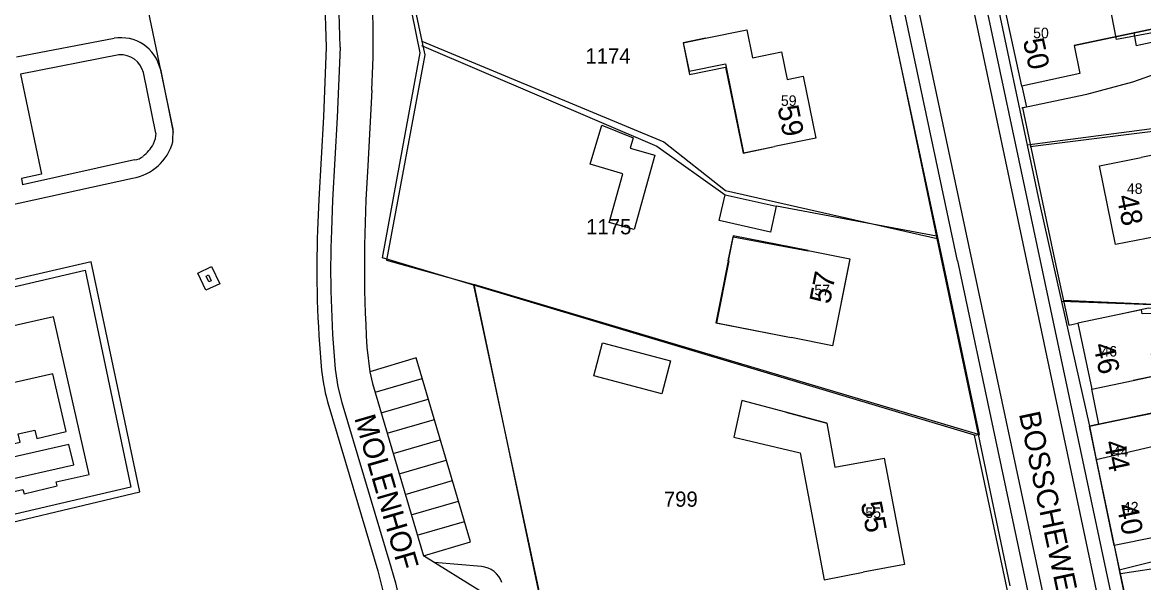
# Model space of a CAD drawing. Extents: x 148816 to 151297, y 399515 to 402500.
# Drawn here: x 150525.4 to 150658.2, y 400711.9 to 400778.2 of the extents above; entities that cross this region are included whole.
import ezdxf

# ---------------------------------------------------------------- set-up
doc = ezdxf.new("R2010")
doc.units = 0
for name, color, linetype in [('B01 Hoofdgebouw  [D] Norm', 7, 'Continuous'), ('B01 Hoofdgebouw  [T] Norm', 7, 'Continuous'), ('B01 hoofgebouw', 7, 'Continuous'), ('B02 Bijgebouw  [D] Norm', 7, 'Continuous'), ('G01 perceelsgrens', 7, 'Continuous'), ('T01 Muur  [D] Gem', 7, 'Continuous'), ('T04 Haag heg  [D] Gem', 7, 'Continuous'), ('V00 Kant verharding algemeen  [T] Norm', 7, 'Continuous'), ('V00 Kant verharding algemeen secundair  [T] Gem', 7, 'Continuous'), ('Z01 perceelnummer', 7, 'Continuous'), ('Z02 huisnummer', 7, 'Continuous'), ('Z02 Huisnummer  [Tekst] Norm', 7, 'Continuous'), ('Z06 straatnaam', 7, 'Continuous')]:
    doc.layers.add(name, color=color, linetype=linetype)

msp = doc.modelspace()

# ---------------------------------------------------------------- linework, layer by layer
at = {"layer": 'B01 Hoofdgebouw  [D] Norm'}
for p, q in [((150603.69, 400775.78), (150606.34, 400776.32)), ((150603.69, 400775.78), (150604.45, 400772.04)), ((150604.45, 400772.04), (150608.71, 400772.91)), ((150608.71, 400772.91), (150610.79, 400762.74)), ((150592.69, 400761.42), (150594.07, 400766.05)), ((150594.07, 400766.05), (150597.76, 400764.55)), ((150597.76, 400764.55), (150597.41, 400763.32)), ((150597.41, 400763.32), (150600.35, 400762.49)), ((150600.35, 400762.49), (150597.88, 400753.7)), ((150610.79, 400762.74), (150614.52, 400763.5)), ((150596.55, 400760.27), (150592.69, 400761.42)), ((150594.92, 400754.46), (150596.55, 400760.27)), ((150597.88, 400753.7), (150594.94, 400754.53)), ((150609.01, 400750), (150609.6, 400752.83)), ((150609.6, 400752.83), (150618.51, 400751.15)), ((150609.1, 400750), (150607.64, 400742.64)), ((150657.97, 400744.18), (150655.32, 400743.62)), ((150658.07, 400743.71), (150657.97, 400744.18)), ((150607.64, 400742.64), (150616.49, 400740.89)), ((150659.62, 400736.37), (150656.97, 400735.81)), ((150656.7, 400731.43), (150664.68, 400733.08))]:
    msp.add_line(p, q, dxfattribs=at)
msp.add_lwpolyline([(150659.62, 400736.37), (150664.54, 400736.47), (150664.33, 400739.13), (150674.13, 400739.09), (150673.76, 400744.11), (150658.07, 400743.71)], dxfattribs=at)
at = {"layer": 'B01 Hoofdgebouw  [T] Norm'}
for p, q in [((150643.81, 400770.66), (150641.83, 400779.75)), ((150606.34, 400776.32), (150611.24, 400777.31)), ((150611.24, 400777.31), (150611.91, 400774.02)), ((150661.05, 400777.8), (150649.99, 400775.49)), ((150611.91, 400774.02), (150615.36, 400774.72)), ((150615.36, 400774.72), (150616.02, 400771.46)), ((150649.99, 400775.49), (150650.69, 400772.15)), ((150616.02, 400771.46), (150617.92, 400771.85)), ((150617.92, 400771.85), (150619.42, 400764.5)), ((150650.69, 400772.15), (150643.81, 400770.66)), ((150619.42, 400764.5), (150614.52, 400763.5)), ((150653.02, 400761.22), (150657.92, 400762.21)), ((150654.9, 400751.9), (150653.02, 400761.22)), ((150659.78, 400752.87), (150654.9, 400751.9)), ((150618.52, 400751.2), (150623.43, 400750.23)), ((150623.39, 400750), (150621.39, 400739.92)), ((150623.43, 400750.23), (150623.39, 400750)), ((150655.32, 400743.62), (150650.43, 400742.59)), ((150650.43, 400742.59), (150652.08, 400734.78)), ((150621.39, 400739.92), (150616.49, 400740.89)), ((150652.08, 400734.78), (150656.97, 400735.82)), ((150620.7, 400730.78), (150615.87, 400732.06)), ((150620.7, 400730.78), (150621.64, 400725.54)), ((150651.8, 400730.41), (150656.7, 400731.43)), ((150654.73, 400716.28), (150651.8, 400730.41)), ((150621.64, 400725.54), (150627.52, 400726.61)), ((150627.52, 400726.61), (150629.91, 400714.05)), ((150659.62, 400717.29), (150654.73, 400716.28)), ((150629.91, 400714.05), (150625, 400713.11))]:
    msp.add_line(p, q, dxfattribs=at)
for points in [[(150665.49, 400750.21), (150664.07, 400757.26), (150667.09, 400757.87), (150665.89, 400763.84), (150657.92, 400762.21)], [(150615.87, 400732.06), (150610.66, 400733.44), (150609.68, 400729.12), (150617.54, 400727.24), (150620.4, 400712.23), (150625, 400713.11)]]:
    msp.add_lwpolyline(points, dxfattribs=at)
at = {"layer": 'B01 hoofgebouw'}
for points in [[(150649.99, 400775.49), (150650.69, 400772.15), (150643.81, 400770.66), (150641.83, 400779.75), (150653.84, 400782.3), (150653.68, 400783.04), (150645.41, 400781.3), (150645.36, 400781.52), (150641.36, 400780.67), (150638.05, 400796.41), (150652.03, 400799.4), (150652.87, 400795.4)], [(150649.99, 400775.49), (150661.05, 400777.8), (150657.18, 400796.32), (150652.87, 400795.4)], [(150606.34, 400776.32), (150611.24, 400777.31), (150611.91, 400774.02), (150615.36, 400774.72), (150616.02, 400771.46), (150617.92, 400771.85), (150619.42, 400764.5), (150614.52, 400763.5)], [(150606.34, 400776.32), (150603.71, 400775.79), (150604.4, 400772.42), (150608.71, 400773.29), (150610.85, 400762.75), (150614.52, 400763.5)], [(150665.49, 400750.21), (150664.07, 400757.26), (150667.09, 400757.87), (150665.89, 400763.84), (150657.92, 400762.21)], [(150665.49, 400750.21), (150660.55, 400749.19), (150659.78, 400752.87), (150654.9, 400751.9), (150653.02, 400761.22), (150657.92, 400762.21)], [(150618.52, 400751.2), (150609.62, 400752.96), (150607.58, 400742.65), (150616.49, 400740.89)], [(150618.52, 400751.2), (150623.43, 400750.23), (150621.39, 400739.92), (150616.49, 400740.89)], [(150656.97, 400735.81), (150659.71, 400736.39), (150659.16, 400738.99), (150673.61, 400739.49), (150673.83, 400744), (150658.8, 400744.36), (150655.32, 400743.62)], [(150655.32, 400743.62), (150650.43, 400742.59), (150652.08, 400734.78), (150656.97, 400735.81)], [(150615.87, 400732.06), (150610.66, 400733.44), (150609.68, 400729.12), (150617.54, 400727.24), (150620.4, 400712.23), (150625, 400713.11)], [(150615.87, 400732.06), (150620.7, 400730.78), (150621.64, 400725.54), (150627.52, 400726.61), (150629.91, 400714.05), (150625, 400713.11)], [(150659.62, 400717.29), (150662.34, 400717.85), (150660.21, 400728.13), (150665.37, 400729.2), (150664.57, 400733.07), (150656.7, 400731.43)], [(150659.62, 400717.29), (150654.73, 400716.28), (150651.8, 400730.41), (150656.7, 400731.43)]]:
    msp.add_lwpolyline(points, dxfattribs=at)
at = {"layer": 'B02 Bijgebouw  [D] Norm'}
for p in [(150657.05, 400776.96), (150662.88, 400776.61)]:
    msp.add_line(p, (150657.36, 400775.45), dxfattribs=at)
for points in [[(150608.66, 400757.8), (150614.71, 400756.46), (150614.03, 400753.39), (150607.98, 400754.74)], [(150594.14, 400740.26), (150602.2, 400738.14), (150601.17, 400734.22), (150593.11, 400736.35)]]:
    msp.add_lwpolyline(points, close=True, dxfattribs=at)
at = {"layer": 'G01 perceelsgrens'}
for points in [[(150569.08, 400793.25), (150572.74, 400775.99)], [(150633.78, 400752.62), (150629.66, 400772.27), (150627.45, 400782.72)], [(150674.15, 400779.74), (150655, 400776.19), (150653.84, 400782.3), (150641.83, 400779.75), (150641.07, 400779.53)], [(150641.07, 400779.53), (150644.43, 400763.66)], [(150572.74, 400775.99), (150573.09, 400774.36), (150568.56, 400750.05), (150578.9, 400747.19)], [(150572.74, 400775.99), (150601.4, 400764.08), (150608.71, 400758.29), (150633.78, 400752.62)], [(150674.32, 400767.58), (150644.43, 400763.66)], [(150644.43, 400763.66), (150645.85, 400756.97), (150648.49, 400745.17)], [(150638.66, 400729.41), (150633.78, 400752.62)], [(150638.66, 400729.41), (150578.9, 400747.19)], [(150578.9, 400747.19), (150588.12, 400703.51)], [(150648.49, 400745.17), (150651.8, 400730.41)], [(150696.89, 400743.38), (150648.49, 400745.17)], [(150712.62, 400726.26), (150671.65, 400731.1), (150664.57, 400733.07), (150651.8, 400730.41)], [(150642.41, 400711.51), (150638.66, 400729.41)], [(150651.8, 400730.41), (150652.62, 400726.46)], [(150652.62, 400726.46), (150660.05, 400728.21), (150660.21, 400728.13), (150665.37, 400729.2), (150669.69, 400727.83), (150673.48, 400726.73), (150693.33, 400724.24), (150716.23, 400721.29)], [(150652.62, 400726.46), (150654.73, 400716.28), (150655.35, 400713.38)], [(150725.49, 400708.58), (150664.03, 400715.53), (150655.35, 400713.38)], [(150655.35, 400713.38), (150660.98, 400686.25)]]:
    msp.add_lwpolyline(points, dxfattribs=at)
at = {"layer": 'T01 Muur  [D] Gem'}
msp.add_lwpolyline([(150547.49, 400748.32), (150547.82, 400747.63), (150547.53, 400747.5), (150547.2, 400748.18), (150547.49, 400748.32)], dxfattribs=at)
at = {"layer": 'T04 Haag heg  [D] Gem'}
for p, q in [((150644.78, 400763.53), (150682.55, 400768.18)), ((150638.19, 400729.35), (150568.1, 400750.32)), ((150578.86, 400747.1), (150601.56, 400641.21)), ((150648.73, 400745.32), (150676.14, 400744.1)), ((150655.49, 400712.96), (150665.36, 400714.47))]:
    msp.add_line(p, q, dxfattribs=at)
for points in [[(150572.56, 400774.61), (150562.18, 400825.71)], [(150568.1, 400750.32), (150572.56, 400774.61)], [(150572.72, 400775.49), (150600.57, 400763.54), (150608.66, 400757.8)], [(150633.7, 400752.89), (150614.75, 400756.45)]]:
    msp.add_lwpolyline(points, dxfattribs=at)
at = {"layer": 'V00 Kant verharding algemeen  [T] Norm'}
for p, q in [((150636.18, 400750), (150619.67, 400827.67)), ((150629.75, 400818.99), (150644.34, 400750)), ((150631.55, 400817.78), (150645.96, 400750)), ((150634.43, 400750), (150625.42, 400792.24)), ((150524.76, 400774.13), (150536.3, 400776.32)), ((150656.95, 400771.18), (150663.53, 400773.49)), ((150541.24, 400765.11), (150539.77, 400772.28)), ((150541.79, 400772.66), (150543.29, 400765.21)), ((150643.81, 400770.66), (150644.35, 400768.19)), ((150651.51, 400769.7), (150656.95, 400771.18)), ((150643.79, 400768.08), (150651.51, 400769.7)), ((150644.35, 400768.19), (150643.87, 400768.1)), ((150643.87, 400768.1), (150647.73, 400750)), ((150638.81, 400729.43), (150634.43, 400750)), ((150636.18, 400750), (150665.1, 400614)), ((150637.89, 400750), (150665.08, 400622.32)), ((150644.34, 400750), (150671.09, 400623.49)), ((150645.96, 400750), (150674.19, 400617.11)), ((150647.73, 400750), (150649.36, 400742.36)), ((150649.36, 400742.36), (150650.43, 400742.59)), ((150652.94, 400730.66), (150652.08, 400734.78)), ((150638.19, 400729.35), (150638.81, 400729.43)), ((150642.76, 400707.88), (150638.19, 400729.35)), ((150654.73, 400716.28), (150676.27, 400615.44))]:
    msp.add_line(p, q, dxfattribs=at)
for points in [[(150624.26, 400806.05), (150625.89, 400806.4), (150637.89, 400750)], [(150543.29, 400765.57), (150539.28, 400784.85), (150560.02, 400789.36)], [(150560.02, 400789.36), (150561.21, 400781.53), (150561.43, 400775.28), (150561.09, 400767.03), (150560.55, 400757.25), (150560.41, 400753.62)], [(150563.06, 400775.28), (150562.72, 400766.96), (150562.18, 400757.17), (150562.04, 400753.56)], [(150536.88, 400774.35), (150525.21, 400772.09), (150527.7, 400760.23), (150525.32, 400759.74), (150525.47, 400758.96)], [(150566.81, 400770.17), (150566.35, 400761.24)], [(150543.26, 400764.08), (150543.29, 400765.57)], [(150538.72, 400761.92), (150525.47, 400758.96)], [(150503.74, 400752.16), (150538.49, 400759.78)], [(150508.12, 400733.87), (150511.44, 400734.61), (150513.73, 400724.32), (150515.19, 400724.61), (150516.78, 400717.29), (150539.35, 400722.65), (150533.59, 400749.87), (150510.81, 400744.61), (150512.48, 400737.02), (150507.72, 400735.9)], [(150547.86, 400749.32), (150548.81, 400747.27), (150547.17, 400746.5), (150546.21, 400748.54), (150547.86, 400749.32)], [(150516.06, 400724.85), (150520.73, 400725.94), (150521.63, 400722.03), (150525.51, 400722.93), (150525.65, 400722.41), (150529.56, 400723.33), (150529.43, 400723.82), (150533.36, 400724.68), (150529.13, 400743.36), (150517.39, 400740.7), (150517.94, 400738.05), (150513.36, 400737.25), (150511.86, 400744), (150532.89, 400748.86), (150538.28, 400723.2), (150517.45, 400718.33), (150516.06, 400724.85)], [(150566.23, 400739.75), (150566.59, 400736.83)], [(150579.94, 400710.73), (150572.93, 400715.08), (150578.51, 400716.71), (150572.08, 400738.49), (150566.59, 400736.83)], [(150520.32, 400734.62), (150521.88, 400727.77), (150525.17, 400728.51), (150524.94, 400729.49), (150526.93, 400729.94), (150527.17, 400728.97), (150530.64, 400729.76), (150529.07, 400736.62), (150520.32, 400734.62)], [(150562.5, 400737.16), (150562.82, 400735.08), (150563.29, 400733.23)], [(150561.73, 400732.76), (150567.53, 400713.3), (150568.12, 400710.93), (150568.59, 400708.53)], [(150563.29, 400733.23), (150569.09, 400713.76), (150569.63, 400711.87), (150570.07, 400709.92), (150570.22, 400708.69)], [(150531.53, 400725.82), (150530.96, 400728.26), (150522.22, 400726.28), (150522.77, 400723.86), (150531.53, 400725.82)], [(150579.83, 400713.8), (150574.21, 400714.29)]]:
    msp.add_lwpolyline(points, dxfattribs=at)
for centre, radius, start, end in [((150482.08, 400775.22), 80.98, 0.0441, 15.1733), ((150485.2, 400775.68), 81.8, 356.1432, 7.0832), ((150537.11, 400771.59), 4.8, 12.8905, 99.7871), ((150537.12, 400771.63), 2.73, 13.8258, 94.9227), ((150537.52, 400765.64), 5.95, 279.4205, 344.7172), ((150536.32, 400766.46), 5.34, 309.7081, 330.3669), ((150538.39, 400765.11), 2.88, 333.4227, 359.9971), ((150538.35, 400764.23), 2.34, 279.1876, 306.3174), ((150734.31, 400749.58), 168.36, 176.0292, 183.3469), ((150688.65, 400748.91), 128.33, 177.8966, 185.3234), ((150688.6, 400748.91), 126.65, 177.8968, 185.3237), ((150583.67, 400739.41), 22.92, 186.0003, 196.8464), ((150579.55, 400711.01), 2.81, 18.4755, 84.4332)]:
    msp.add_arc(centre, radius, start, end, dxfattribs=at)
at = {"layer": 'V00 Kant verharding algemeen secundair  [T] Gem'}
for p, q in [((150567.23, 400734.42), (150572.8, 400736.04)), ((150567.94, 400732), (150573.51, 400733.62)), ((150568.65, 400729.58), (150574.23, 400731.21)), ((150569.36, 400727.16), (150574.94, 400728.79)), ((150570.08, 400724.75), (150575.65, 400726.37)), ((150570.79, 400722.33), (150576.37, 400723.96)), ((150571.5, 400719.91), (150577.08, 400721.54)), ((150572.21, 400717.5), (150577.8, 400719.12))]:
    msp.add_line(p, q, dxfattribs=at)
msp.add_lwpolyline([(150566.59, 400736.83), (150566.92, 400735.45), (150572.93, 400715.08)], dxfattribs=at)

# ---------------------------------------------------------------- texts
at = {"layer": 'Z01 perceelnummer'}
for s, p in [('1174', (150592.12, 400773.34)), ('1175', (150592.21, 400753.12)), ('799', (150601.41, 400720.87))]:
    msp.add_text(s, height=1.8, dxfattribs=at).set_placement(p)
at = {"layer": 'Z02 huisnummer'}
for s, rotation, p in [('50', 282.2989, (150643.91, 400776.07)), ('59', 281.5346, (150614.85, 400768.16)), ('48', 281.4223, (150655.02, 400757.6)), ('57', 78.8137, (150621.07, 400744.77)), ('46', 281.9506, (150652.25, 400740.03)), ('44', 281.7145, (150653.47, 400728.5)), ('55', 280.7816, (150624.71, 400721.3)), ('40', 281.7145, (150655.02, 400721.01))]:
    msp.add_text(s, height=2.5, rotation=rotation, dxfattribs=at).set_placement(p)
at = {"layer": 'Z02 Huisnummer  [Tekst] Norm'}
for s, p in [('50', (150645.14, 400776.33)), ('59', (150615.27, 400768.32)), ('48', (150656.24, 400757.91)), ('57', (150619.23, 400745.9)), ('46', (150653.22, 400738.65)), ('44', (150654.57, 400726.79)), ('42', (150655.77, 400720.2)), ('55', (150625.27, 400719.54))]:
    msp.add_text(s, height=1.25, dxfattribs=at).set_placement(p)
at = {"layer": 'Z06 straatnaam'}
for s, rotation, p in [('BOSSCHEWEG', 281.9506, (150643.45, 400731.88)), ('MOLENHOF', 286.2052, (150564.73, 400731.38))]:
    msp.add_text(s, height=2.5, rotation=rotation, dxfattribs=at).set_placement(p)

doc.saveas('drawing.dxf')
